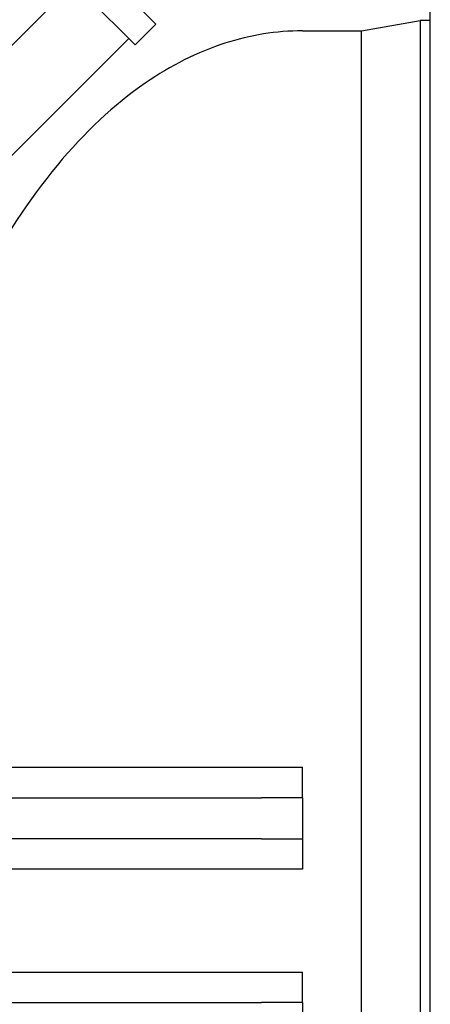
# Model space of a CAD drawing. Header units: inches. Extents: x 24 to 1128, y -69 to 748.
# Tile 319 of 656: x 470 to 480, y 617 to 641. Entities that reach past the tile are written whole.
import ezdxf

# ---------------------------------------------------------------- set-up
doc = ezdxf.new("R2010")
doc.units = ezdxf.units.IN
doc.header["$LTSCALE"] = 32
doc.header["$MEASUREMENT"] = 0
doc.layers.add('Dimension (ANSI)', color=7, linetype='Continuous', lineweight=25)
doc.layers.add('Visible (ANSI)', color=7, linetype='Continuous', lineweight=30)
doc.styles.add('Note Text (ANSI)', font='tahoma.ttf')
doc.dimstyles.new('SB Fraction-16 (ANSI)', dxfattribs={"dimscale": 32, "dimtxt": 0.125, "dimasz": 0.098425, "dimexe": 0.125, "dimexo": 0.0625, "dimgap": 0.031496, "dimtad": 0, "dimtih": 1, "dimtoh": 1, "dimdec": 4, "dimrnd": 1e-08, "dimzin": 0, "dimdsep": 46, "dimlunit": 5, "dimtxsty": 'Note Text (ANSI)', "dimcen": 0.09, "dimdle": 0.393701, "dimclrd": 256, "dimclre": 256, "dimclrt": 256, "dimadec": 0, "dimazin": 3, "dimtfac": 0.96, "dimtofl": 0, "dimtmove": 0, "dimatfit": 3, "dimfxl": 1, "dimfrac": 2, "dimtolj": 1, "dimtzin": 12, "dimlwd": -1, "dimlwe": -1, "dimarcsym": 0})

# ---------------------------------------------------------------- blocks, each defined once
blk = doc.blocks.new('*D18')
at = {"layer": 'Defpoints', "color": 0, "transparency": 16777216}
for p in [(480.281, 692.669), (328.474, 544.669), (480.281, 544.669)]:
    blk.add_point(p, dxfattribs=at)
at = {"layer": 'Dimension (ANSI)', "transparency": 16777216}
for p, q in [((478.281, 692.669), (324.474, 692.669)), ((328.474, 689.519), (328.474, 626.768)), ((328.474, 547.818), (328.474, 620.569)), ((478.281, 544.669), (324.474, 544.669))]:
    blk.add_line(p, q, dxfattribs=at)
for points in [[(327.949, 689.519), (328.999, 689.519), (328.474, 692.669)], [(327.949, 547.818), (328.999, 547.818), (328.474, 544.669)]]:
    blk.add_solid(points, dxfattribs=at)
at = {"layer": 'Dimension (ANSI)', "transparency": 16777216, "insert": (324.372, 625.76), "char_height": 4, "attachment_point": 1, "style": 'Note Text (ANSI)'}
blk.add_mtext('\\A1;148', dxfattribs=at)

msp = doc.modelspace()

# ---------------------------------------------------------------- linework, layer by layer
at = {"layer": 'Visible (ANSI)'}
for p, q in [((480.28063, 544.66853), (480.28063, 692.66853)), ((471.90896, 642.24333), (473.57137, 640.58092)), ((471.40126, 641.73563), (473.06367, 640.07322)), ((471.56071, 641.57617), (469.80515, 639.82061)), ((473.57137, 640.58092), (473.06367, 640.07322)), ((478.59548, 640.41853), (480.03261, 640.66853)), ((480.03261, 640.66853), (480.03261, 596.66853)), ((480.28063, 640.66853), (480.03261, 640.66853)), ((480.03261, 640.66853), (480.03261, 596.66853)), ((472.90421, 640.23267), (468.21963, 635.54809)), ((477.15563, 640.41853), (478.59548, 640.41853)), ((478.59548, 596.91853), (478.59548, 640.41853)), ((478.59548, 618.66853), (478.59548, 640.41853)), ((468.95906, 622.41488), (477.15563, 622.41488)), ((477.15563, 621.66853), (477.15563, 622.41488)), ((466.15563, 621.66853), (476.15563, 621.66853)), ((477.15563, 621.66853), (476.15563, 621.66853)), ((477.15563, 621.66853), (477.15563, 620.66853)), ((476.15563, 620.66853), (466.15563, 620.66853)), ((476.15563, 620.66853), (477.15563, 620.66853)), ((477.15563, 620.66853), (477.15563, 619.92218)), ((477.15563, 619.92218), (468.75902, 619.92218)), ((478.59548, 596.91853), (478.59548, 618.66853)), ((468.76256, 617.40781), (477.15563, 617.40781)), ((477.15563, 616.66853), (477.15563, 617.40781)), ((466.15563, 616.66853), (476.15563, 616.66853)), ((477.15563, 616.66853), (476.15563, 616.66853)), ((477.15563, 616.66853), (477.15563, 615.66853))]:
    msp.add_line(p, q, dxfattribs=at)
msp.add_open_spline([(477.15563, 640.41853), (476.51666, 640.41853), (475.87808, 640.31565), (474.5845, 639.89882), (473.93226, 639.56978), (472.54498, 638.6136), (471.82384, 637.93624), (470.46558, 636.2974), (469.83116, 635.32798), (468.68841, 633.15659), (468.18018, 631.95452), (467.68179, 630.4787), (467.62122, 630.29323), (467.56212, 630.10603)], degree=3, knots=[0, 0, 0, 0, 0.15974213, 0.15974213, 0.33187701, 0.33187701, 0.5428347, 0.5428347, 0.759799, 0.759799, 0.9767633, 0.9767633, 1.00760099, 1.00760099, 1.00760099, 1.00760099], dxfattribs=at)

# ---------------------------------------------------------------- dimensions: what is measured, and where the dimension line sits
at = {"layer": 'Dimension (ANSI)'}
dim = msp.add_linear_dim(base=(328.47435, 544.66853), p1=(480.28063, 692.66853), p2=(480.28063, 544.66853), angle=90, dimstyle='SB Fraction-16 (ANSI)', override={"dimgap": 0.031496, "dimdec": 4, "dimtol": 0, "dimlim": 0, "dimtp": 0, "dimtm": 0, "dimtdec": 2, "dimatfit": 1}, dxfattribs=at)
dim.commit()
dim.dimension.update_dxf_attribs({"geometry": '*D18', "text_midpoint": (328.47435, 623.66853), "dimtype": 160})

doc.saveas('drawing.dxf')
